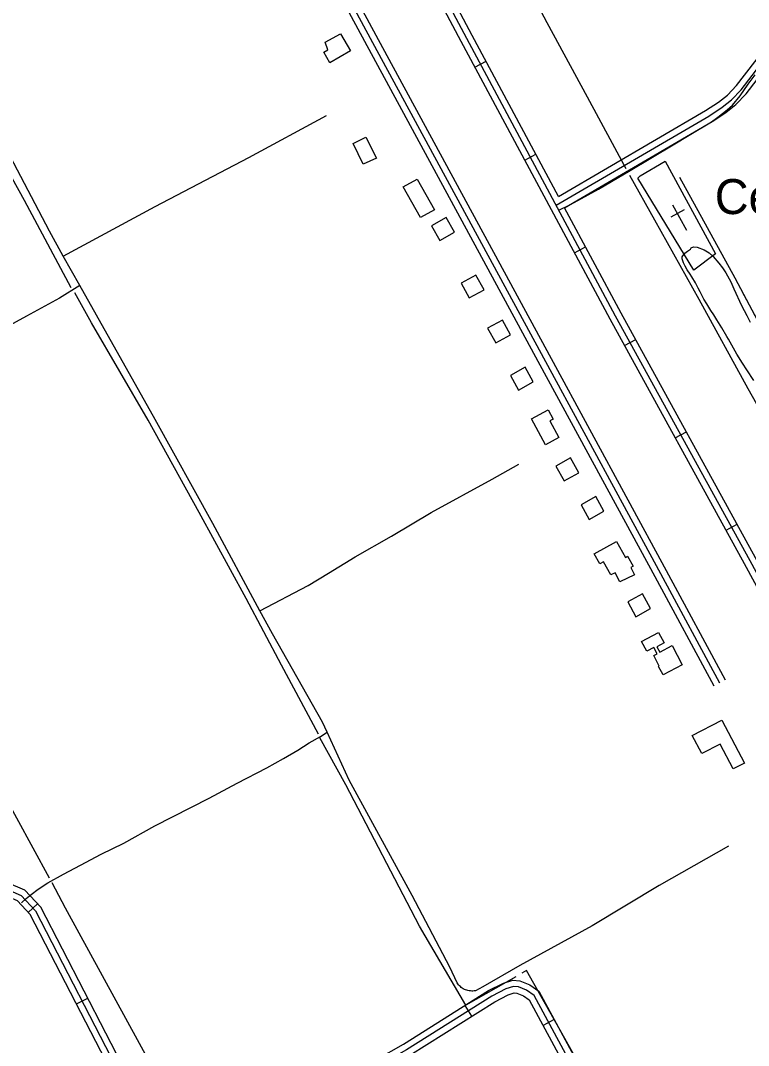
# Model space of a CAD drawing. Extents: x 3445503 to 3483459, y 540493 to 566012.
# Drawn here: x 3476029 to 3477756, y 558823 to 561256 of the extents above; entities that cross this region are included whole.
import ezdxf

# ---------------------------------------------------------------- set-up
doc = ezdxf.new("R2010")
doc.units = 0
for name, color, linetype in [('V-BLDG-OTLN', 7, 'Continuous'), ('V-DTCH-CNTR', 7, 'Continuous'), ('V-ROAD-CNTR', 7, 'Continuous'), ('V-SITE-OTLN', 7, 'Continuous'), ('V-SITE-OTLN-IDEN', 7, 'Continuous'), ('V-SITE-VEGE', 7, 'Continuous'), ('V-TOPO-SHOR', 7, 'Continuous')]:
    doc.layers.add(name, color=color, linetype=linetype)

msp = doc.modelspace()

# ---------------------------------------------------------------- linework, layer by layer
at = {"layer": 'V-BLDG-OTLN'}
for points in [[(3476788.6, 561224.2), (3476811.8, 561183.4), (3476763, 561155.5), (3476748.6, 561180.7), (3476758.6, 561186.4), (3476752.3, 561204.5)], [(3476842.2, 560915), (3476818.1, 560963.5), (3476848.6, 560978.7), (3476873.4, 560928.7)], [(3476977.8, 560788.2), (3476937.3, 560861), (3476970.4, 560879.4), (3477011, 560806.4)], [(3477058.6, 560753), (3477039.3, 560788), (3477004.2, 560768.7), (3477023.6, 560733.7)], [(3477128.9, 560616.6), (3477109.6, 560651.7), (3477074.6, 560632.3), (3477093.9, 560597.3)], [(3477191.7, 560509.8), (3477172.4, 560544.8), (3477137.4, 560525.4), (3477156.7, 560490.4)], [(3477245.5, 560397.8), (3477226.2, 560432.8), (3477191.2, 560413.4), (3477210.5, 560378.4)], [(3477274.9, 560248.8), (3477241.3, 560310.3), (3477280.8, 560331.8), (3477292.8, 560309.9), (3477285.1, 560305.7), (3477306.6, 560266.2)], [(3477353.5, 560182.6), (3477334.1, 560217.6), (3477299.1, 560198.3), (3477318.5, 560163.3)], [(3477413.2, 560090.9), (3477393.9, 560125.9), (3477358.9, 560106.5), (3477378.2, 560071.5)], [(3477451.3, 559923.6), (3477440.1, 559945.3), (3477429.8, 559939.8), (3477412.4, 559971.3), (3477403.3, 559966.3), (3477390.1, 559990.1), (3477443, 560019.4), (3477464, 559981.4), (3477469.4, 559984.4), (3477482.3, 559960.8), (3477476.7, 559957.6), (3477486, 559940.5)], [(3477524, 559860.1), (3477504.6, 559895.1), (3477469.6, 559875.8), (3477489, 559840.7)], [(3477598.7, 559726.7), (3477553.6, 559702.6), (3477542.9, 559722.7), (3477544.5, 559723.6), (3477531.3, 559748.4), (3477539.5, 559752.8), (3477531.3, 559768), (3477514.8, 559759.1), (3477502.6, 559781.8), (3477542.5, 559803.4), (3477555.8, 559778.9), (3477538.5, 559769.5), (3477545.6, 559756.4), (3477574.8, 559772.3)], [(3477719.8, 559479.7), (3477688.8, 559538.7), (3477645.3, 559515.8), (3477622.7, 559558.6), (3477692.6, 559595.3), (3477746.4, 559493)]]:
    msp.add_lwpolyline(points, close=True, dxfattribs=at)
at = {"layer": 'V-DTCH-CNTR'}
for points in [[(3477306.4, 560805.7), (3477332.4, 560818.6), (3477360.1, 560833.3), (3477400, 560855.7), (3477475.5, 560899.6), (3477577.8, 560960.8), (3477619.5, 560985.8), (3477668, 561015.1), (3477683.7, 561026.3), (3477694.1, 561034.9), (3477705.3, 561043.5), (3477718.4, 561054.7), (3477736.6, 561077.2), (3477755.7, 561104.9), (3477772.3, 561126.5)], [(3476130.8, 560696.8), (3476348.4, 560814), (3476571.3, 560930.2), (3476755.1, 561030.1)], [(3477108.3, 558953.3), (3477105.4, 558952.8), (3477102.4, 558952.5), (3477099.5, 558952.4), (3477096.5, 558952.6), (3477093.6, 558952.9), (3477090.7, 558953.5), (3477087.8, 558954.2), (3477085, 558955.2), (3477082.3, 558956.4), (3477079.7, 558957.8), (3477077.2, 558959.4), (3477074.8, 558961.1), (3477072.6, 558963), (3477070.5, 558965.1), (3477068.6, 558967.4), (3477066.8, 558969.7), (3477065.2, 558972.2), (3477047.8, 559008.9), (3476958.3, 559178.9), (3476809.3, 559452.9), (3476756.7, 559566.8), (3476745.6, 559590.8), (3476626.7, 559799.8), (3476597.2, 559854.6), (3476485.5, 560061.7), (3476348.5, 560308.8), (3476209.9, 560556), (3476170, 560627.1), (3476130.8, 560696.8), (3476097.9, 560755.4), (3475979, 560981.8)], [(3476170, 560627.1), (3476122.2, 560596.9), (3476043.3, 560553.8), (3475846.5, 560446.2), (3475679.1, 560360.9), (3475521.3, 560276.5)], [(3476597.2, 559854.6), (3476711.8, 559914.8), (3476760.2, 559944), (3476822.8, 559982.6), (3476909, 560031.6), (3477003.8, 560088.1), (3477147.8, 560167.1), (3477211.3, 560202.9)], [(3476031.7, 559162), (3476043.1, 559172.4), (3476054.5, 559181.8), (3476071.5, 559194.1), (3476094.3, 559209.2), (3476131.2, 559229.9), (3476172, 559251.5), (3476220.3, 559276.9), (3476274.3, 559303.3), (3476348.3, 559344.7), (3476477.1, 559410.5), (3476543.5, 559445.4), (3476613.6, 559482.1), (3476653.4, 559504.6), (3476687.5, 559524.4), (3476714.1, 559541.4), (3476740.6, 559556.4), (3476756.7, 559566.8)], [(3477708.4, 559296.2), (3477544.5, 559203.2), (3477384.9, 559107.5), (3477214.1, 559012.8), (3477125.6, 558962.8), (3477108.3, 558953.3)]]:
    msp.add_lwpolyline(points, dxfattribs=at)
at = {"layer": 'V-ROAD-CNTR'}
for p, q in [((3477107.2, 561145), (3477133.6, 561159.1)), ((3477225.3, 560924.6), (3477251.7, 560938.8)), ((3477343.4, 560704.3), (3477369.8, 560718.4)), ((3477462.2, 560484.1), (3477488.5, 560498.6)), ((3477582.5, 560265), (3477608.8, 560279.4)), ((3477702.8, 560045.8), (3477729.1, 560060.3)), ((3476047.8, 559139.1), (3476069.6, 559159.6)), ((3476162, 558921.8), (3476188.7, 558935.5)), ((3477083.2, 558917.9), (3477099.2, 558892.5)), ((3477295.4, 558884.6), (3477269, 558870.4))]:
    msp.add_line(p, q, dxfattribs=at)
for points in [[(3475223.8, 564194.9), (3475480.2, 563720.8), (3475950.5, 562856.7), (3476358.7, 562103.8), (3476555.3, 561744.4), (3476861.4, 561177), (3477261.4, 560438.9), (3477534.2, 559936.4), (3477674.2, 559676.9)], [(3475237, 564202.1), (3475493.4, 563728), (3475963.7, 562863.8), (3476371.9, 562111), (3476568.5, 561751.6), (3476874.6, 561184.1), (3477274.6, 560446.1), (3477547.3, 559943.6), (3477687.4, 559684)], [(3474259.1, 562260.7), (3474603.1, 561628.8), (3475022.2, 560861), (3475285.3, 560375.6), (3475495.1, 559987.5), (3475799.7, 559426.3), (3475901.3, 559242.4), (3475930.3, 559217.8), (3475991.6, 559196.2), (3476030.7, 559179.2), (3476064.9, 559142.8), (3476269.5, 558746), (3476438.7, 558430), (3476681, 557985), (3476771.3, 557810.9), (3476867.2, 557632), (3477017.6, 557350.6), (3477215.1, 556986.2), (3477400.2, 556658.1), (3477529.1, 556420.4), (3477628.7, 556238.6), (3477740.3, 556023.5)], [(3477300.1, 560817.3), (3477661.8, 561028.9), (3477694, 561049.7), (3477716.1, 561067.2), (3477738.8, 561091.5), (3477782.8, 561148.6), (3477802.9, 561173.6), (3477830.5, 561197.3), (3477909.4, 561251.8), (3478183, 561395.7), (3478254.9, 561434.9), (3478273.7, 561458.3), (3478347.3, 561509.3), (3478515.4, 561617.4), (3478781.1, 561794.9), (3479040.7, 561942.9)], [(3477577, 558329.2), (3477740.7, 558416.3), (3477909.7, 558507), (3478314.9, 558787.3), (3478332.6, 558807.8), (3478336.8, 558827.3), (3478340.3, 558847.9), (3478341.3, 558864.9), (3478337.8, 558890), (3478328.2, 558924.6), (3478135.8, 559281.2), (3477759.7, 559973.5), (3477440.7, 560554.4), (3477087.7, 561213.1), (3476869.5, 561623.8), (3476822.3, 561684.2)], [(3477305.7, 560838), (3477654, 561041.7), (3477685.2, 561061.9), (3477705.9, 561078.2), (3477727.4, 561101.2), (3477771.1, 561157.9), (3477792, 561184.1), (3477821.3, 561209.2), (3477901.6, 561264.7), (3478175.9, 561408.9), (3478245.1, 561446.6), (3478263.4, 561469.4), (3478339, 561521.8), (3478507.2, 561629.9), (3478588.5, 561684.2)], [(3477305.7, 560838), (3477100.9, 561220.2), (3476882.2, 561632), (3476858.4, 561662.5)], [(3477583.2, 558349.5), (3477733.6, 558429.6), (3477901.8, 558519.8), (3478304.8, 558798.5), (3478318.7, 558814.7), (3478322.1, 558830.1), (3478325.3, 558849.6), (3478326.3, 558864.3), (3478323.1, 558887), (3478314.2, 558919), (3478122.6, 559274.1), (3477746.5, 559966.3), (3477427.6, 560547.2), (3477074.4, 561206.1), (3476856.9, 561615.6), (3476831.6, 561648)], [(3477319.9, 560811.5), (3477669.7, 561016.1), (3477702.7, 561037.5), (3477726.3, 561056.1), (3477750.3, 561081.8), (3477794.6, 561139.4), (3477813.7, 561163.1), (3477839.7, 561185.4), (3477917.2, 561239), (3478190.1, 561382.5), (3478264.7, 561423.1), (3478284.1, 561447.2), (3478355.6, 561496.8), (3478523.6, 561604.8), (3478588.1, 561647.9)], [(3476676.5, 561582.9), (3476887.8, 561191.3), (3477287.8, 560453.2), (3477560.5, 559950.7), (3477700.6, 559691.2)], [(3477772.1, 560554.8), (3477724.1, 560644.3), (3477593.4, 560883.2)], [(3478342.2, 558930.3), (3478149, 559288.3), (3477772.8, 559980.7), (3477453.9, 560561.5), (3477319.9, 560811.5)], [(3476398, 558537.8), (3476282.8, 558752.9), (3476077.3, 559151.5), (3476039.5, 559191.7), (3475997.1, 559210.2), (3475937.9, 559231), (3475913.1, 559252.1), (3475812.8, 559433.5), (3475508.3, 559994.6), (3475298.5, 560382.7), (3475075.9, 560793.4)], [(3477727, 556016.6), (3477615.4, 556231.6), (3477515.9, 556413.2), (3477387.1, 556650.9), (3477202, 556979), (3477004.4, 557343.5), (3476853.9, 557624.9), (3476758, 557803.9), (3476667.7, 557978), (3476425.5, 558422.9), (3476256.3, 558739), (3476052.5, 559134), (3476021.9, 559166.7), (3475986.1, 559182.2), (3475922.7, 559204.6), (3475889.5, 559232.7), (3475786.5, 559419.1), (3475481.9, 559980.4), (3475272.1, 560368.5), (3475087, 560710.1)], [(3479540.8, 557314.1), (3478700.7, 558844.3), (3478386.6, 559425.8), (3478110.6, 559921.6), (3477739.9, 560614.5)], [(3478534.3, 556578.5), (3478361.5, 556888.5), (3477827.6, 557872), (3477654.4, 558182.7), (3477509.6, 558456.8), (3477247.6, 558941.7), (3477229.9, 558954.2), (3477210.3, 558962.1), (3477198.8, 558963.1), (3477180.5, 558957.3), (3477147.1, 558940.3), (3476945.1, 558813.3), (3476816.9, 558740.2), (3476391.8, 558517.6)], [(3476398, 558537.8), (3476809.7, 558753.4), (3476937.4, 558826.2), (3477139.7, 558953.4), (3477174.8, 558971.2), (3477197, 558978.3), (3477213.8, 558976.9), (3477237.1, 558967.5), (3477259.1, 558951.9), (3477522.8, 558463.9), (3477583.2, 558349.5)], [(3476412.1, 558511.4), (3476824.1, 558727.1), (3476952.8, 558800.4), (3477154.5, 558927.2), (3477186.2, 558943.3), (3477200.5, 558947.9), (3477206.8, 558947.4), (3477222.6, 558941), (3477236, 558931.5), (3477496.3, 558449.7), (3477641.2, 558175.5), (3477814.4, 557864.7), (3478348.4, 556881.2), (3478521.2, 556571.2)]]:
    msp.add_lwpolyline(points, dxfattribs=at)
at = {"layer": 'V-SITE-OTLN'}
for p, q in [((3477610.1, 560757.3), (3477576.5, 560817.3)), ((3477603.2, 560806), (3477572.2, 560788.6))]:
    msp.add_line(p, q, dxfattribs=at)
msp.add_lwpolyline([(3477626.8, 560663.1), (3477493.4, 560881.7), (3477498.9, 560887.2), (3477558.4, 560921.5), (3477678, 560701.7)], close=True, dxfattribs=at)
at = {"layer": 'V-SITE-VEGE'}
msp.add_lwpolyline([(3477768.7, 560401.4), (3477751.8, 560426.4), (3477742, 560442.3), (3477728.4, 560463.7), (3477720.8, 560478.2), (3477708.6, 560499.2), (3477705, 560505.7), (3477692.7, 560526.4), (3477681.2, 560545.2), (3477673.6, 560557.2), (3477666.8, 560567.3), (3477657.1, 560583.3), (3477649.9, 560594.5), (3477641.2, 560611.5), (3477636.9, 560620.6), (3477630.1, 560632.9), (3477621.4, 560647.4), (3477617.5, 560653.6), (3477610.3, 560664.1), (3477605.6, 560672.8), (3477601.6, 560680.8), (3477598.8, 560689.8), (3477599.1, 560694.5), (3477605.3, 560703.2), (3477611.8, 560708.2), (3477618.7, 560713.3), (3477620.2, 560715.8), (3477626, 560718.3), (3477634.7, 560717.9), (3477650.9, 560711.7), (3477662.5, 560704.1), (3477672.2, 560695.4), (3477685.9, 560679.4), (3477694.6, 560668.6), (3477702.5, 560657), (3477714, 560635.2), (3477721.2, 560618.9), (3477739.5, 560579.1), (3477751.8, 560555.5), (3477760, 560539.9)], dxfattribs=at)
at = {"layer": 'V-TOPO-SHOR'}
for points in [[(3477465.6, 560903.4), (3477374.1, 561073.8), (3477278.2, 561250), (3477188.7, 561421.2), (3477092.8, 561592.4), (3477008.8, 561741.8), (3476938.8, 561867.9), (3476905.2, 561930.6), (3476875.2, 561998.2), (3476835.3, 562074.3), (3476791.2, 562149.7), (3476777.9, 562175.1)], [(3476149.8, 560621.6), (3476038.7, 560828.2), (3475891.8, 561093.6), (3475810, 561245.2)], [(3478563.7, 558896.6), (3478439.9, 559115.1), (3478337, 559300.4), (3478221.5, 559517.4), (3478079.5, 559781.6), (3477968.9, 559990.9), (3477868.9, 560179.7), (3477755.5, 560381.2), (3477639.3, 560593.3), (3477533.7, 560782.1), (3477474.5, 560888.2)], [(3476736.2, 559562), (3476648.7, 559726), (3476564.9, 559884.3), (3476452.9, 560088.1), (3476332.4, 560307), (3476197.8, 560538.2), (3476158.3, 560609.3)], [(3476098, 559220.3), (3475942.3, 559504.8), (3475802.1, 559761.7), (3475655.2, 560030.9), (3475525.3, 560271.7)], [(3477203.9, 558986.3), (3477085.4, 558918.6), (3476976.1, 559106.3), (3476801.1, 559441.7), (3476739.1, 559553.5)], [(3476462, 558552.2), (3476311.4, 558828), (3476136.3, 559149.4), (3476104.6, 559208.9)], [(3477590, 558344.6), (3477443.1, 558620.4), (3477301.9, 558872.5), (3477229.4, 559001.4), (3477218.1, 558994.8)]]:
    msp.add_lwpolyline(points, dxfattribs=at)

# ---------------------------------------------------------------- texts
at = {"layer": 'V-SITE-OTLN-IDEN'}
msp.add_text('Cem.', height=83, dxfattribs=at).set_placement((3477676.1, 560796.3))

doc.saveas('drawing.dxf')
